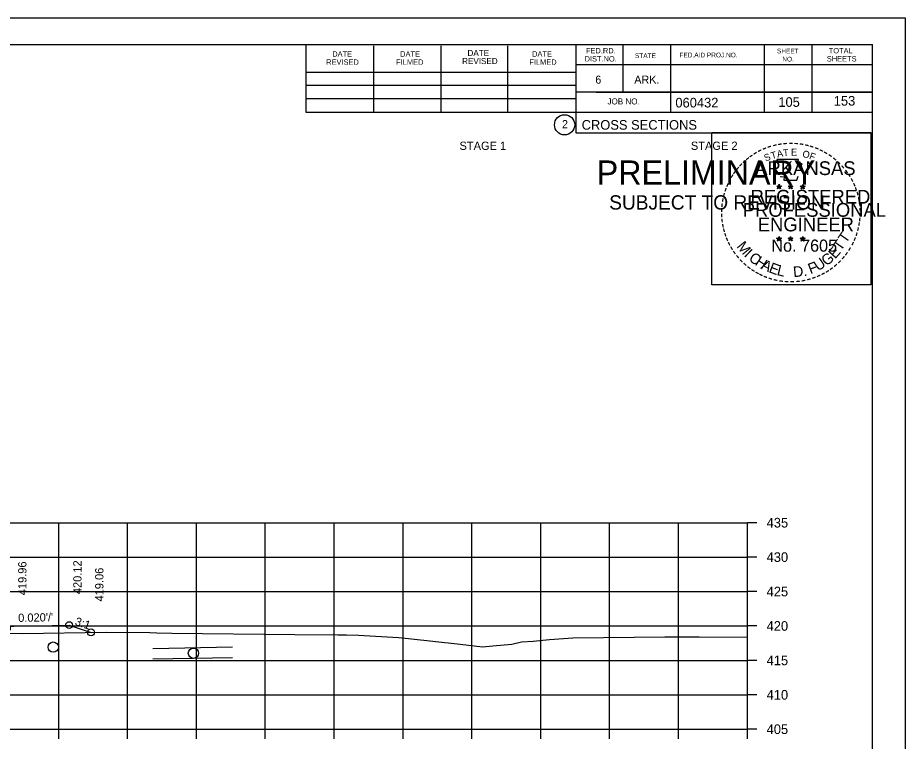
# Model space of a CAD drawing. Extents: x 1538688 to 1540766, y 656250 to 671912.
# Drawn here: x 1538892.2 to 1539021.1, y 662846.3 to 662951.4 of the extents above; entities that cross this region are included whole.
import ezdxf

# ---------------------------------------------------------------- set-up
doc = ezdxf.new("R2010")
doc.units = 0
for name, color, linetype in [('18', 7, 'Continuous'), ('20', 7, 'Continuous'), ('22', 7, 'Continuous'), ('26', 7, 'Continuous'), ('39', 7, 'Continuous'), ('41', 7, 'Continuous'), ('42', 7, 'Continuous'), ('7', 7, 'Continuous'), ('8', 7, 'Continuous'), ('9', 7, 'Continuous'), ('Borings', 7, 'Continuous'), ('Default', 7, 'Continuous'), ('Horizontal Alignment', 7, 'Continuous'), ('RipRap', 7, 'Continuous')]:
    doc.layers.add(name, color=color, linetype=linetype)

msp = doc.modelspace()

# ---------------------------------------------------------------- linework, layer by layer
at = {"layer": '18'}
msp.add_lwpolyline([(1538890.01, 662861.97), (1538892.91, 662861.94), (1538905.05, 662862.11), (1538911.4, 662862.06), (1538912.44, 662862.02), (1538914.62, 662861.99), (1538932.45, 662861.79), (1538938.7, 662861.73), (1538939.98, 662861.71), (1538941.7, 662861.69), (1538947.52, 662861.34), (1538948.97, 662861.2), (1538956.47, 662860.36), (1538959.73, 662859.99), (1538961.21, 662860.12), (1538963.98, 662860.38), (1538965.36, 662860.7), (1538967.09, 662860.83), (1538969.45, 662861.04), (1538972.84, 662861.31), (1538986.2, 662861.46), (1538991.2, 662861.45), (1538998.18, 662861.41)], dxfattribs=at)
at = {"layer": '20'}
msp.add_lwpolyline([(1538814.35, 662864.93), (1538816.67, 662865.7), (1538821.67, 662865.6), (1538824.67, 662865.54), (1538825.17, 662865.54), (1538825.18, 662865.04), (1538826.18, 662865.06), (1538858.18, 662863.78), (1538890.18, 662862.5), (1538891.18, 662862.48), (1538891.19, 662862.98), (1538891.69, 662862.98), (1538894.69, 662863.04), (1538899.69, 662863.14), (1538902.87, 662862.08)], dxfattribs=at)
at = {"layer": '22'}
for p, q in [((1538718.18, 662878.02), (1538998.18, 662878.02)), ((1538718.18, 662878.02), (1538998.18, 662878.02)), ((1538898.18, 662848.02), (1538898.18, 662878.02)), ((1538898.18, 662848.02), (1538898.18, 662878.02)), ((1538908.18, 662848.02), (1538908.18, 662878.02)), ((1538908.18, 662848.02), (1538908.18, 662878.02)), ((1538918.18, 662848.02), (1538918.18, 662878.02)), ((1538918.18, 662848.02), (1538918.18, 662878.02)), ((1538928.18, 662848.02), (1538928.18, 662878.02)), ((1538928.18, 662848.02), (1538928.18, 662878.02)), ((1538938.18, 662848.02), (1538938.18, 662878.02)), ((1538938.18, 662848.02), (1538938.18, 662878.02)), ((1538948.18, 662848.02), (1538948.18, 662878.02)), ((1538948.18, 662848.02), (1538948.18, 662878.02)), ((1538958.18, 662848.02), (1538958.18, 662878.02)), ((1538958.18, 662848.02), (1538958.18, 662878.02)), ((1538968.18, 662848.02), (1538968.18, 662878.02)), ((1538968.18, 662848.02), (1538968.18, 662878.02)), ((1538978.18, 662848.02), (1538978.18, 662878.02)), ((1538978.18, 662848.02), (1538978.18, 662878.02)), ((1538988.18, 662848.02), (1538988.18, 662878.02)), ((1538988.18, 662848.02), (1538988.18, 662878.02)), ((1538998.18, 662848.02), (1538998.18, 662878.02)), ((1538998.18, 662848.02), (1538998.18, 662878.02)), ((1538718.18, 662873.02), (1538998.18, 662873.02)), ((1538718.18, 662873.02), (1538998.18, 662873.02)), ((1538718.18, 662868.02), (1538998.18, 662868.02)), ((1538718.18, 662868.02), (1538998.18, 662868.02)), ((1538718.18, 662863.02), (1538998.18, 662863.02)), ((1538718.18, 662863.02), (1538998.18, 662863.02)), ((1538718.18, 662858.02), (1538998.18, 662858.02)), ((1538718.18, 662858.02), (1538998.18, 662858.02)), ((1538718.18, 662853.02), (1538998.18, 662853.02)), ((1538718.18, 662853.02), (1538998.18, 662853.02)), ((1538718.18, 662848.02), (1538998.18, 662848.02)), ((1538718.18, 662848.02), (1538998.18, 662848.02))]:
    msp.add_line(p, q, dxfattribs=at)
at = {"layer": '26'}
for p, q in [((1538687.78, 662951.37), (1539021.11, 662951.37)), ((1538923.39, 662859.92), (1538911.85, 662859.7)), ((1538923.39, 662858.41), (1538911.85, 662858.19))]:
    msp.add_line(p, q, dxfattribs=at)
for points in [[(1538687.77, 662951.37), (1539021.11, 662951.37), (1539021.11, 662738.04), (1538687.77, 662738.04)], [(1538993.03, 662934.71), (1539016.13, 662934.71), (1539016.13, 662912.56), (1538993.03, 662912.56)]]:
    msp.add_lwpolyline(points, close=True, dxfattribs=at)
for centre in [(1538899.69, 662863.14), (1538902.87, 662862.08)]:
    msp.add_circle(centre, 0.5, dxfattribs=at)
at = {"layer": '39'}
for centre in [(1538897.39, 662859.94), (1538917.75, 662859.06)]:
    msp.add_circle(centre, 0.75, dxfattribs=at)
at = {"layer": '8'}
for p, q in [((1539002.44, 662926.93), (1539002.79, 662926.82)), ((1539002.44, 662926.93), (1539002.69, 662926.88)), ((1539002.44, 662926.93), (1539002.68, 662926.8)), ((1539002.57, 662926.52), (1539002.79, 662926.82)), ((1539002.57, 662926.52), (1539002.7, 662926.76)), ((1539002.57, 662926.52), (1539002.79, 662926.74)), ((1539002.79, 662927.18), (1539002.75, 662926.93)), ((1539002.79, 662926.82), (1539002.79, 662927.18)), ((1539002.79, 662927.18), (1539002.84, 662926.93)), ((1539003.13, 662926.93), (1539002.79, 662926.82)), ((1539003, 662926.52), (1539002.79, 662926.82)), ((1539003, 662926.52), (1539002.79, 662926.73)), ((1539003.13, 662926.93), (1539002.85, 662926.88)), ((1539003, 662926.52), (1539002.86, 662926.81)), ((1539003.13, 662926.93), (1539002.93, 662926.82)), ((1539004.11, 662926.93), (1539004.46, 662926.82)), ((1539004.11, 662926.93), (1539004.36, 662926.88)), ((1539004.11, 662926.93), (1539004.35, 662926.8)), ((1539004.24, 662926.52), (1539004.46, 662926.82)), ((1539004.24, 662926.52), (1539004.37, 662926.76)), ((1539004.24, 662926.52), (1539004.46, 662926.74)), ((1539004.46, 662927.18), (1539004.42, 662926.93)), ((1539004.46, 662926.82), (1539004.46, 662927.18)), ((1539004.46, 662927.18), (1539004.51, 662926.93)), ((1539004.8, 662926.93), (1539004.46, 662926.82)), ((1539004.67, 662926.52), (1539004.46, 662926.82)), ((1539004.67, 662926.52), (1539004.46, 662926.73)), ((1539004.8, 662926.93), (1539004.52, 662926.88)), ((1539004.67, 662926.52), (1539004.53, 662926.81)), ((1539004.8, 662926.93), (1539004.6, 662926.82)), ((1539005.87, 662926.91), (1539006.22, 662926.8)), ((1539005.87, 662926.91), (1539006.13, 662926.87)), ((1539005.87, 662926.91), (1539006.11, 662926.79)), ((1539006.01, 662926.51), (1539006.22, 662926.8)), ((1539006.01, 662926.51), (1539006.13, 662926.75)), ((1539006.01, 662926.51), (1539006.22, 662926.72)), ((1539006.22, 662927.17), (1539006.18, 662926.92)), ((1539006.22, 662926.8), (1539006.22, 662927.17)), ((1539006.22, 662927.17), (1539006.27, 662926.92)), ((1539006.57, 662926.91), (1539006.22, 662926.8)), ((1539006.43, 662926.51), (1539006.22, 662926.8)), ((1539006.43, 662926.51), (1539006.22, 662926.72)), ((1539006.57, 662926.91), (1539006.28, 662926.87)), ((1539006.43, 662926.51), (1539006.3, 662926.8)), ((1539006.57, 662926.91), (1539006.36, 662926.81)), ((1539002.43, 662919.35), (1539002.78, 662919.24)), ((1539002.43, 662919.35), (1539002.69, 662919.31)), ((1539002.43, 662919.35), (1539002.67, 662919.23)), ((1539002.57, 662918.95), (1539002.78, 662919.24)), ((1539002.57, 662918.95), (1539002.69, 662919.19)), ((1539002.57, 662918.95), (1539002.78, 662919.16)), ((1539002.78, 662919.61), (1539002.74, 662919.36)), ((1539002.78, 662919.24), (1539002.78, 662919.61)), ((1539002.78, 662919.61), (1539002.83, 662919.36)), ((1539003.13, 662919.35), (1539002.78, 662919.24)), ((1539003, 662918.95), (1539002.78, 662919.24)), ((1539003, 662918.95), (1539002.78, 662919.16)), ((1539003.13, 662919.35), (1539002.84, 662919.3)), ((1539003, 662918.95), (1539002.86, 662919.24)), ((1539003.13, 662919.35), (1539002.93, 662919.25)), ((1539004.1, 662919.35), (1539004.45, 662919.24)), ((1539004.1, 662919.35), (1539004.36, 662919.31)), ((1539004.1, 662919.35), (1539004.34, 662919.23)), ((1539004.24, 662918.95), (1539004.45, 662919.24)), ((1539004.24, 662918.95), (1539004.36, 662919.19)), ((1539004.24, 662918.95), (1539004.45, 662919.16)), ((1539004.45, 662919.61), (1539004.41, 662919.36)), ((1539004.45, 662919.24), (1539004.45, 662919.61)), ((1539004.45, 662919.61), (1539004.5, 662919.36)), ((1539004.8, 662919.35), (1539004.45, 662919.24)), ((1539004.67, 662918.95), (1539004.45, 662919.24)), ((1539004.67, 662918.95), (1539004.45, 662919.16)), ((1539004.8, 662919.35), (1539004.51, 662919.3)), ((1539004.67, 662918.95), (1539004.53, 662919.24)), ((1539004.8, 662919.35), (1539004.6, 662919.25)), ((1539005.87, 662919.34), (1539006.22, 662919.23)), ((1539005.87, 662919.34), (1539006.12, 662919.3)), ((1539005.87, 662919.34), (1539006.11, 662919.22)), ((1539006, 662918.94), (1539006.22, 662919.23)), ((1539006, 662918.94), (1539006.13, 662919.18)), ((1539006, 662918.94), (1539006.22, 662919.15)), ((1539006.22, 662919.6), (1539006.18, 662919.35)), ((1539006.22, 662919.23), (1539006.22, 662919.6)), ((1539006.22, 662919.6), (1539006.27, 662919.35)), ((1539006.57, 662919.34), (1539006.22, 662919.23)), ((1539006.43, 662918.94), (1539006.22, 662919.23)), ((1539006.43, 662918.94), (1539006.22, 662919.15)), ((1539006.57, 662919.34), (1539006.28, 662919.29)), ((1539006.43, 662918.94), (1539006.3, 662919.23)), ((1539006.57, 662919.34), (1539006.36, 662919.24))]:
    msp.add_line(p, q, dxfattribs=at)
for points in [[(1539002.48, 662930.8), (1539002.75, 662929.98)], [(1539005.99, 662929.88), (1539006.13, 662930.17), (1539005.45, 662930.14), (1539005.6, 662930.8), (1539002.48, 662930.8)], [(1539002.97, 662928.38), (1539002.97, 662928.29), (1539003.53, 662928.28), (1539003.48, 662927.8), (1539005.35, 662927.8), (1539005.55, 662928.34)], [(1539002.79, 662927.18), (1539003, 662926.52), (1539002.44, 662926.93), (1539003.13, 662926.93), (1539002.57, 662926.52), (1539002.79, 662927.18)], [(1539004.46, 662927.18), (1539004.67, 662926.52), (1539004.11, 662926.93), (1539004.8, 662926.93), (1539004.24, 662926.52), (1539004.46, 662927.18)], [(1539006.22, 662927.17), (1539006.43, 662926.51), (1539005.87, 662926.91), (1539006.57, 662926.91), (1539006.01, 662926.51), (1539006.22, 662927.17)], [(1539002.78, 662919.61), (1539003, 662918.95), (1539002.43, 662919.35), (1539003.13, 662919.35), (1539002.57, 662918.95), (1539002.78, 662919.61)], [(1539004.45, 662919.61), (1539004.67, 662918.95), (1539004.1, 662919.35), (1539004.8, 662919.35), (1539004.24, 662918.95), (1539004.45, 662919.61)], [(1539006.22, 662919.6), (1539006.43, 662918.94), (1539005.87, 662919.34), (1539006.57, 662919.34), (1539006, 662918.94), (1539006.22, 662919.6)]]:
    msp.add_lwpolyline(points, dxfattribs=at)
for centre, radius in [((1539002.79, 662926.82), 0.172), ((1539002.79, 662926.82), 0.145), ((1539002.79, 662926.82), 0.116), ((1539002.79, 662926.82), 0.0991), ((1539002.79, 662926.82), 0.0747), ((1539002.79, 662926.82), 0.0495), ((1539002.79, 662926.82), 0.0296), ((1539004.46, 662926.82), 0.172), ((1539004.46, 662926.82), 0.145), ((1539004.46, 662926.82), 0.116), ((1539004.46, 662926.82), 0.0991), ((1539004.46, 662926.82), 0.0747), ((1539004.46, 662926.82), 0.0495), ((1539004.46, 662926.82), 0.0296), ((1539006.22, 662926.8), 0.172), ((1539006.22, 662926.8), 0.145), ((1539006.22, 662926.8), 0.116), ((1539006.22, 662926.8), 0.0991), ((1539006.22, 662926.8), 0.0747), ((1539006.22, 662926.8), 0.0495), ((1539006.22, 662926.8), 0.0296), ((1539002.78, 662919.24), 0.172), ((1539002.78, 662919.24), 0.145), ((1539002.78, 662919.24), 0.116), ((1539002.78, 662919.24), 0.0991), ((1539002.78, 662919.24), 0.0747), ((1539002.78, 662919.24), 0.0495), ((1539002.78, 662919.24), 0.0296), ((1539004.45, 662919.24), 0.172), ((1539004.45, 662919.24), 0.145), ((1539004.45, 662919.24), 0.116), ((1539004.45, 662919.24), 0.0991), ((1539004.45, 662919.24), 0.0747), ((1539004.45, 662919.24), 0.0495), ((1539004.45, 662919.24), 0.0296), ((1539006.22, 662919.23), 0.172), ((1539006.22, 662919.23), 0.145), ((1539006.22, 662919.23), 0.116), ((1539006.22, 662919.23), 0.0991), ((1539006.22, 662919.23), 0.0747), ((1539006.22, 662919.23), 0.0495), ((1539006.22, 662919.23), 0.0296)]:
    msp.add_circle(centre, radius, dxfattribs=at)
at = {"layer": 'Borings'}
for p, q in [((1538998.18, 662848.02), (1538998.18, 662878.02)), ((1538999.58, 662878.02), (1538998.18, 662878.02)), ((1538999.58, 662873.02), (1538998.18, 662873.02)), ((1538999.58, 662868.02), (1538998.18, 662868.02)), ((1538999.58, 662863.02), (1538998.18, 662863.02)), ((1538999.58, 662858.02), (1538998.18, 662858.02)), ((1538999.58, 662853.02), (1538998.18, 662853.02)), ((1538718.18, 662848.02), (1538998.18, 662848.02)), ((1538898.18, 662846.62), (1538898.18, 662848.02)), ((1538908.18, 662846.62), (1538908.18, 662848.02)), ((1538918.18, 662846.62), (1538918.18, 662848.02)), ((1538928.18, 662846.62), (1538928.18, 662848.02)), ((1538938.18, 662846.62), (1538938.18, 662848.02)), ((1538948.18, 662846.62), (1538948.18, 662848.02)), ((1538958.18, 662846.62), (1538958.18, 662848.02)), ((1538968.18, 662846.62), (1538968.18, 662848.02)), ((1538978.18, 662846.62), (1538978.18, 662848.02)), ((1538988.18, 662846.62), (1538988.18, 662848.02)), ((1538998.18, 662846.62), (1538998.18, 662848.02)), ((1538999.58, 662848.02), (1538998.18, 662848.02))]:
    msp.add_line(p, q, dxfattribs=at)
at = {"layer": 'RipRap'}
for p, q in [((1538700.18, 662947.48), (1539016.36, 662947.48)), ((1538934.1, 662937.6), (1538934.1, 662947.48)), ((1538943.96, 662937.6), (1538943.96, 662947.28)), ((1538953.72, 662937.6), (1538953.72, 662947.28)), ((1538963.4, 662937.6), (1538963.4, 662947.28)), ((1538973.26, 662947.48), (1538973.26, 662934.68)), ((1538980.1, 662947.48), (1538980.1, 662940.54)), ((1538987.04, 662947.48), (1538987.04, 662937.6)), ((1539000.62, 662947.48), (1539000.62, 662937.6)), ((1539007.56, 662947.48), (1539007.56, 662937.6)), ((1539016.36, 662742.02), (1539016.36, 662947.48)), ((1539016.36, 662944.54), (1538973.26, 662944.54)), ((1539016.36, 662944.56), (1539016.36, 662944.56)), ((1538934.1, 662943.46), (1538973.26, 662943.46)), ((1538934.1, 662941.6), (1538973.26, 662941.6)), ((1539016.36, 662940.54), (1538973.26, 662940.54)), ((1538976.22, 662940.54), (1539016.36, 662940.54)), ((1538934.1, 662937.6), (1538934.1, 662939.66)), ((1538934.1, 662939.66), (1538973.26, 662939.66)), ((1539016.36, 662937.6), (1538934.1, 662937.6)), ((1538973.26, 662934.68), (1539016.36, 662934.68))]:
    msp.add_line(p, q, dxfattribs=at)
msp.add_circle((1538971.64, 662935.82), 1.47, dxfattribs=at)

# ---------------------------------------------------------------- texts
at = {"layer": '41'}
for s, p in [('419.96', (1538893.49, 662867.48)), ('420.12', (1538901.49, 662867.64)), ('419.06', (1538904.67, 662866.58))]:
    msp.add_text(s, height=1.2, rotation=90, dxfattribs=at).set_placement(p)
at = {"layer": '42'}
for s, rotation, p in [("0.020'/'", 1.1458, (1538892.3, 662863.6)), ('3:1', 341.5651, (1538900.44, 662863.19))]:
    msp.add_text(s, height=1.2, rotation=rotation, dxfattribs=at).set_placement(p)
at = {"layer": '7'}
for s, p in [('105', (1539002.68, 662938.43)), ('153', (1539010.73, 662938.61))]:
    msp.add_text(s, height=1.4, dxfattribs=at).set_placement(p)
at = {"layer": '8'}
for s, height, rotation, p in [('-', 1.6, 19.1761, (1539001.23, 662931.93)), ('-', 1.6, 13.6301, (1539001.98, 662932.17)), ('-', 1.6, 10.2193, (1539002.66, 662932.33)), ('-', 1.6, 5.8968, (1539003.38, 662932.44)), ('-', 1.6, 0.1862, (1539004.16, 662932.52)), ('-', 1.6, 357.743, (1539004.88, 662932.5)), ('-', 1.6, 352.1617, (1539005.62, 662932.45)), ('-', 1.6, 347.2049, (1539006.34, 662932.33)), ('-', 1.6, 342.3362, (1539006.98, 662932.18)), ('-', 1.6, 36.2317, (1538998.79, 662930.58)), ('-', 1.6, 34.0636, (1538999.36, 662930.98)), ('-', 1.6, 28.7918, (1538999.96, 662931.35)), ('-', 1.6, 24.3072, (1539000.59, 662931.66)), ('S', 1, 21.594, (1539000.83, 662930.48)), ('T', 1, 16.4036, (1539001.75, 662930.81)), ('A', 1, 11.2132, (1539002.57, 662931.06)), ('T', 1, 6.0228, (1539003.42, 662931.23)), ('E', 1, 0.8323, (1539004.53, 662931.34)), ('O', 1, 350.4515, (1539006.13, 662931.13)), ('F', 1, 340.0707, (1539007.09, 662930.9)), ('-', 1.6, 337.8551, (1539007.71, 662931.96)), ('-', 1.6, 334.1211, (1539008.34, 662931.68)), ('-', 1.6, 329.6409, (1539008.92, 662931.4)), ('-', 1.6, 325.8627, (1539009.57, 662931.04)), ('-', 1.6, 48.423, (1538997.43, 662929.31)), ('-', 1.6, 42.9622, (1538997.88, 662929.79)), ('-', 1.6, 38.9507, (1538998.31, 662930.2)), ('ARKANSAS', 2, 360, (1538999.33, 662928.52)), ('-', 1.6, 320.5297, (1539010.18, 662930.61)), ('-', 1.6, 315.5786, (1539010.77, 662930.13)), ('-', 1.6, 54.2325, (1538996.61, 662928.25)), ('-', 1.6, 50.6142, (1538997.03, 662928.82)), ('-', 1.6, 309.8797, (1539011.34, 662929.58)), ('-', 1.6, 306.6522, (1539011.87, 662928.97)), ('-', 1.6, 62.8713, (1538995.97, 662927.11)), ('-', 1.6, 58.0706, (1538996.29, 662927.73)), ('-', 1.4, 303.6753, (1539012.35, 662928.41)), ('-', 1.6, 299.6684, (1539012.67, 662927.8)), ('-', 1.6, 72.3945, (1538995.5, 662925.87)), ('-', 1.6, 67.7743, (1538995.72, 662926.5)), ('REGISTERED', 2, 360, (1538998.65, 662924.37)), ('DWB', 0.01, 360, (1539002.77, 662926.81)), ('DWB', 0.01, 360, (1539004.44, 662926.81)), ('DWB', 0.01, 360, (1539006.21, 662926.8)), ('-', 1.6, 294.6628, (1539013, 662927.19)), ('-', 1.6, 290.5728, (1539013.25, 662926.61)), ('-', 1.6, 81.2013, (1538995.17, 662924.45)), ('-', 1.6, 75.461, (1538995.3, 662925.16)), ('-', 1.6, 285.1233, (1539013.49, 662926.03)), ('-', 1.6, 280.5493, (1539013.69, 662925.29)), ('-', 1.6, 89.0622, (1538995.07, 662923.05)), ('-', 1.6, 85.1863, (1538995.09, 662923.75)), ('PROFESSIONAL', 2, 360, (1538997.51, 662922.46)), ('-', 1.6, 276.5962, (1539013.85, 662924.52)), ('-', 1.6, 274.3301, (1539013.91, 662923.8)), ('-', 1.6, 94.1959, (1538995.1, 662922.33)), ('-', 1.6, 269.9407, (1539013.94, 662923.17)), ('-', 1.6, 98.9479, (1538995.17, 662921.66)), ('-', 1.6, 101.7149, (1538995.31, 662920.93)), ('ENGINEER', 2, 360, (1538999.69, 662920.34)), ('-', 1.6, 260.9953, (1539013.85, 662921.85)), ('-', 1.6, 263.5172, (1539013.93, 662922.5)), ('-', 1.6, 105.4578, (1538995.47, 662920.33)), ('-', 1.6, 109.0874, (1538995.69, 662919.7)), ('T', 1.54, 55.055, (1539012.5, 662918.51)), ('-', 1.6, 252.8681, (1539013.56, 662920.45)), ('-', 1.6, 255.7626, (1539013.74, 662921.17)), ('-', 1.6, 114.0643, (1538995.94, 662919.11)), ('-', 1.6, 115.7289, (1538996.24, 662918.49)), ('M', 1.54, 308.9175, (1538996.55, 662918.13)), ('No. 7605', 1.757, 360, (1539001.67, 662917.39)), ('DWB', 0.01, 360, (1539002.77, 662919.24)), ('DWB', 0.01, 360, (1539004.44, 662919.24)), ('DWB', 0.01, 360, (1539006.2, 662919.23)), ('T', 1.54, 55.055, (1539011.77, 662917.39)), ('-', 1.6, 244.6197, (1539013.08, 662919.15)), ('-', 1.6, 247.8887, (1539013.34, 662919.78)), ('-', 1.6, 120.4471, (1538996.6, 662917.9)), ('-', 1.6, 125.8934, (1538997, 662917.34)), ('I', 1.54, 316.4636, (1538997.6, 662916.81)), ('E', 1.54, 48.7313, (1539010.93, 662916.26)), ('-', 1.6, 233.8452, (1539012.28, 662917.74)), ('-', 1.6, 239.0712, (1539012.68, 662918.39)), ('-', 1.6, 130.7181, (1538997.47, 662916.79)), ('-', 1.6, 134.2238, (1538997.98, 662916.24)), ('C', 1.54, 324.0197, (1538998.27, 662916.19)), ('H', 1.54, 327.5342, (1538999.18, 662915.54)), ('A', 1.54, 332.5513, (1539000.03, 662915)), ('F', 1.54, 20.8202, (1539007.34, 662914.11)), ('U', 1.54, 34.4052, (1539008.47, 662914.51)), ('G', 1.54, 38.2173, (1539009.67, 662915.24)), ('-', 1.6, 225.7653, (1539011.37, 662916.61)), ('-', 1.6, 231.2538, (1539011.85, 662917.18)), ('-', 1.6, 138.9338, (1538998.51, 662915.78)), ('-', 1.6, 144.6463, (1538999.06, 662915.37)), ('-', 1.6, 148.0898, (1538999.63, 662915)), ('E', 1.54, 339.2068, (1539001.19, 662914.44)), ('L', 1.54, 346.2929, (1539002.38, 662914.01)), ('D.', 1.54, 5.2602, (1539004.89, 662913.68)), ('-', 1.6, 212.2491, (1539009.77, 662915.24)), ('-', 1.6, 215.7363, (1539010.3, 662915.63)), ('-', 1.6, 221.0851, (1539010.85, 662916.1)), ('-', 1.6, 151.5704, (1539000.2, 662914.68)), ('-', 1.6, 154.6002, (1539000.73, 662914.43)), ('-', 1.6, 158.5612, (1539001.35, 662914.18)), ('-', 1.6, 162.7983, (1539002.04, 662913.96)), ('-', 1.6, 167.5555, (1539002.75, 662913.8)), ('-', 1.6, 195.4743, (1539007.29, 662914.06)), ('-', 1.6, 200.7184, (1539007.97, 662914.31)), ('-', 1.6, 204.2516, (1539008.59, 662914.58)), ('-', 1.6, 207.3568, (1539009.21, 662914.9)), ('-', 1.6, 173.1155, (1539003.52, 662913.69)), ('-', 1.6, 176.5183, (1539004.27, 662913.64)), ('-', 1.6, 181.5918, (1539005.02, 662913.66)), ('-', 1.6, 185.8167, (1539005.83, 662913.73)), ('-', 1.6, 191.2858, (1539006.56, 662913.86))]:
    msp.add_text(s, height=height, rotation=rotation, dxfattribs=at).set_placement(p)
at = {"layer": '9'}
for s, height, p in [('PRELIMINARY', 3.5, (1538976.31, 662927.14)), ('DWB', 0.01, (1538977.06, 662928.99)), ('SUBJECT TO REVISION', 2.0751, (1538978.12, 662923.51))]:
    msp.add_text(s, height=height, rotation=360, dxfattribs=at).set_placement(p)
at = {"layer": 'Default'}
for s, p in [('STAGE 1', (1538956.38, 662932.18)), ('STAGE 2', (1538989.98, 662932.18))]:
    msp.add_text(s, height=1.2, dxfattribs=at).set_placement(p)
at = {"layer": 'Horizontal Alignment'}
for s, p in [('435', (1539000.98, 662877.32)), ('430', (1539000.98, 662872.32)), ('425', (1539000.98, 662867.32)), ('420', (1539000.98, 662862.32)), ('415', (1539000.98, 662857.32)), ('410', (1539000.98, 662852.32)), ('405', (1539000.98, 662847.32))]:
    msp.add_text(s, height=1.4, dxfattribs=at).set_placement(p)
at = {"layer": 'RipRap'}
for s, height, p in [('FED.RD.', 0.782, (1538974.74, 662946.2)), ('SHEET', 0.684, (1539002.48, 662946.2)), ('TOTAL', 0.782, (1539010, 662946.2)), ('DATE', 0.782, (1538937.9, 662945.72)), ('DATE', 0.782, (1538947.76, 662945.72)), ('DATE', 0.879, (1538957.54, 662945.82)), ('DATE', 0.782, (1538966.92, 662945.72)), ('DIST.NO.', 0.782, (1538974.54, 662945.02)), ('STATE', 0.684, (1538981.86, 662945.52)), ('FED.AID PROJ.NO.', 0.684, (1538988.32, 662945.62)), ('NO.', 0.684, (1539003.26, 662945.02)), ('SHEETS', 0.782, (1539009.72, 662945.02)), ('REVISED', 0.782, (1538937.02, 662944.54)), ('FILMED', 0.782, (1538947.18, 662944.54)), ('REVISED', 0.879, (1538956.76, 662944.64)), ('FILMED', 0.782, (1538966.52, 662944.54)), ('6', 1.17, (1538976.1, 662941.8)), ('ARK.', 1.172, (1538981.76, 662941.8)), ('JOB NO.', 0.879, (1538977.86, 662938.78)), ('060432', 1.4, (1538987.73, 662938.34)), ('2', 1.17, (1538971.26, 662935.33)), ('CROSS SECTIONS', 1.4, (1538974.12, 662935.11))]:
    msp.add_text(s, height=height, rotation=360, dxfattribs=at).set_placement(p)

doc.saveas('drawing.dxf')
